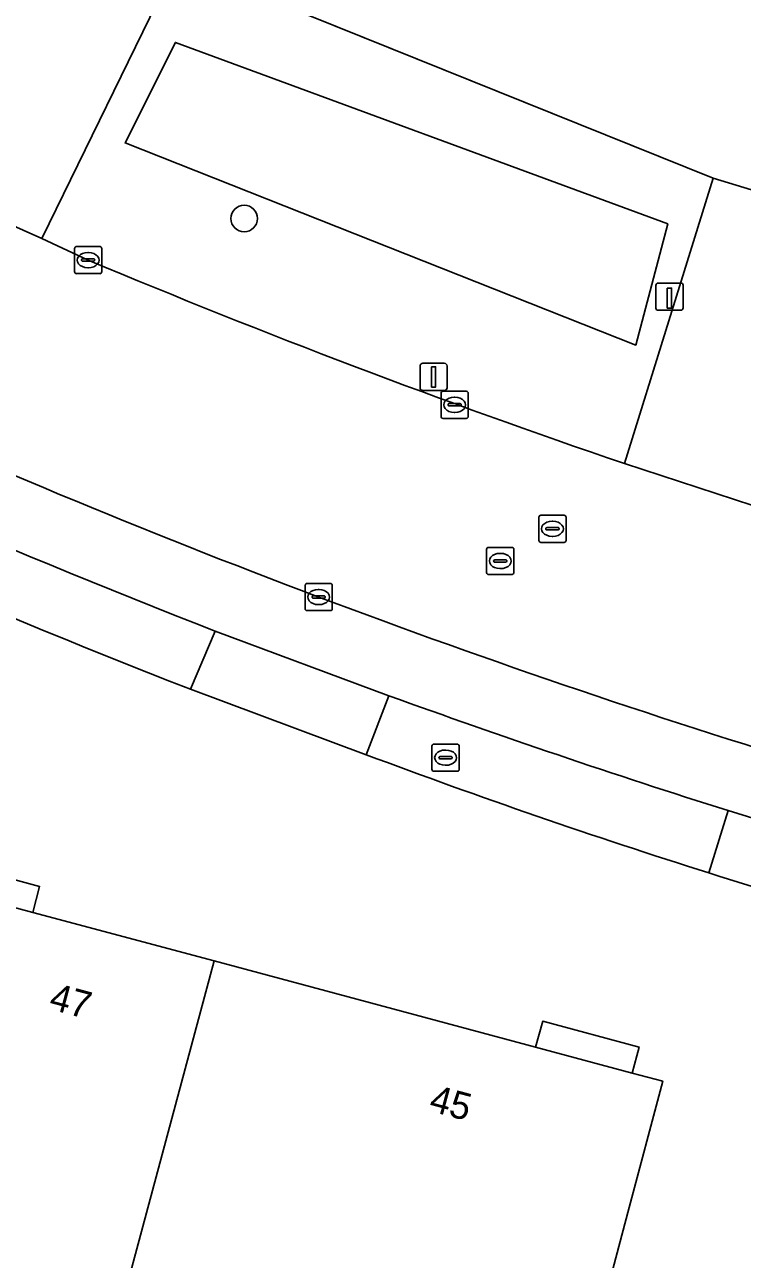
# Model space of a CAD drawing. Extents: x 157692 to 159674, y 381452 to 383291.
# Drawn here: x 158176.32 to 158202.7, y 381805.09 to 381850.5 of the extents above; entities that cross this region are included whole.
import ezdxf

# ---------------------------------------------------------------- set-up
doc = ezdxf.new("R2010")
doc.units = 0
for name, color, linetype in [('IMGEO_Berm_groen', 7, 'Continuous'), ('IMGEO_Boom', 7, 'Continuous'), ('IMGEO_Brandkraan', 7, 'Continuous'), ('IMGEO_Erf', 7, 'Continuous'), ('IMGEO_Hek', 7, 'Continuous'), ('IMGEO_Kolk', 7, 'Continuous'), ('IMGEO_Lichtmast', 7, 'Continuous'), ('IMGEO_Paal', 7, 'Continuous'), ('IMGEO_Pand', 7, 'Continuous'), ('IMGEO_Pand_nummerreeks', 7, 'Continuous'), ('IMGEO_Pand_overbouw', 7, 'Continuous'), ('IMGEO_Parkeervlak_open', 7, 'Continuous'), ('IMGEO_Rijbaan_lokaal_gesloten', 7, 'Continuous'), ('IMGEO_Rijbaan_lokaal_open', 7, 'Continuous'), ('IMGEO_Rioolput', 7, 'Continuous'), ('IMGEO_Voetpad_open', 7, 'Continuous'), ('IMGEO_Waterloop', 7, 'Continuous')]:
    doc.layers.add(name, color=color, linetype=linetype)

msp = doc.modelspace()

# ---------------------------------------------------------------- linework, layer by layer
at = {"layer": 'IMGEO_Berm_groen'}
for points in [[(158201.637, 381844.863), (158181.907, 381852.815), (158181.717, 381852.408), (158176.956, 381842.64), (158178.653, 381841.845)], [(158198.373, 381834.361), (158201.637, 381844.863)]]:
    msp.add_lwpolyline(points, dxfattribs=at)
msp.add_lwpolyline([(158180.013, 381846.154), (158181.863, 381849.852), (158199.963, 381843.179), (158198.783, 381838.721)], close=True, dxfattribs=at)
msp.add_arc((158296.897, 382123.689), 305.643, 247.2402, 251.19497, dxfattribs=at)
at = {"layer": 'IMGEO_Boom'}
msp.add_circle((158184.392, 381843.374), 0.489, dxfattribs=at)
at = {"layer": 'IMGEO_Brandkraan'}
for p, q in [((158191.293, 381823.118), (158191.293, 381823.97)), ((158191.368, 381824.044), (158192.22, 381824.044)), ((158192.294, 381823.97), (158192.294, 381823.118)), ((158191.552, 381823.538), (158191.552, 381823.55)), ((158191.99, 381823.501), (158191.592, 381823.501)), ((158191.595, 381823.587), (158191.993, 381823.587)), ((158191.781, 381823.824), (158191.806, 381823.824)), ((158192.036, 381823.55), (158192.036, 381823.538)), ((158192.22, 381823.044), (158191.368, 381823.044)), ((158191.804, 381823.264), (158191.779, 381823.264))]:
    msp.add_line(p, q, dxfattribs=at)
for points in [[(158191.293, 381823.118), (158191.293, 381823.97)], [(158191.368, 381824.044), (158192.22, 381824.044)], [(158192.294, 381823.97), (158192.294, 381823.118)], [(158192.22, 381823.044), (158191.368, 381823.044)]]:
    msp.add_lwpolyline(points, dxfattribs=at)
for centre, radius, start, end in [((158191.37, 381823.968), 0.0765, 91.552, 178.448), ((158191.37, 381823.968), 0.0765, 91.552, 178.448), ((158192.218, 381823.968), 0.0765, 1.552, 88.448), ((158192.218, 381823.968), 0.0765, 1.552, 88.448), ((158191.592, 381823.547), 0.0403, 85.8775, 175.7526), ((158191.589, 381823.537), 0.0366, 178.938, 274.7102), ((158191.993, 381823.544), 0.043, 264.8664, 352.4533), ((158191.997, 381823.549), 0.0386, 1.7309, 96.639), ((158191.37, 381823.12), 0.0765, 181.552, 268.448), ((158191.37, 381823.12), 0.0765, 181.552, 268.448), ((158192.218, 381823.12), 0.0765, 271.552, 358.448), ((158192.218, 381823.12), 0.0765, 271.552, 358.448)]:
    msp.add_arc(centre, radius, start, end, dxfattribs=at)
for centre, major_axis, ratio, start_param, end_param in [((158191.78, 381823.544), (-0.387, 0.002), 0.722429, 4.712389, 7.853982), ((158191.805, 381823.544), (-0.39, 0.002), 0.717154, 1.570796, 4.712389)]:
    msp.add_ellipse(centre, major_axis=major_axis, ratio=ratio, start_param=start_param, end_param=end_param, dxfattribs=at)
at = {"layer": 'IMGEO_Erf'}
for points in [[(158120.644, 381974.489), (158119.054, 381966.712), (158111.645, 381930.552), (158109.555, 381920.351), (158108.214, 381913.847), (158101.637, 381881.433), (158103.57, 381880.897), (158105.432, 381880.499), (158105.527, 381880.719), (158125.96, 381875.333), (158144.779, 381868.849), (158152.635, 381866.121), (158152.79, 381866.076), (158175.894, 381855.545), (158181.715, 381852.892), (158181.907, 381852.815), (158201.637, 381844.863), (158208.362, 381842.809), (158208.31, 381842.627), (158217.316, 381839.906), (158270.263, 381825.792)], [(158188.878, 381823.652), (158182.414, 381826.062)], [(158173.085, 381818.801), (158176.62, 381817.853), (158183.282, 381816.067), (158195.1, 381812.898), (158198.648, 381811.946), (158199.776, 381811.644), (158198.497, 381806.811), (158189.104, 381771.32), (158172.49, 381775.754)]]:
    msp.add_lwpolyline(points, dxfattribs=at)
for centre, radius, start, end in [((158299.7, 382126.88), 322.874, 244.00529, 248.69973), ((158275.233, 382053.504), 245.538, 249.40896, 252.51936), ((158265.956, 382022.652), 213.325, 252.40675, 255.63568)]:
    msp.add_arc(centre, radius, start, end, dxfattribs=at)
at = {"layer": 'IMGEO_Hek'}
msp.add_lwpolyline([(158152.635, 381866.121), (158152.79, 381866.076), (158181.715, 381852.892), (158201.637, 381844.863)], dxfattribs=at)
at = {"layer": 'IMGEO_Kolk'}
for p, q in [((158178.153, 381841.42), (158178.153, 381842.272)), ((158178.228, 381842.346), (158179.08, 381842.346)), ((158178.641, 381842.126), (158178.666, 381842.126)), ((158179.154, 381842.272), (158179.154, 381841.42)), ((158178.412, 381841.84), (158178.412, 381841.852)), ((158178.85, 381841.803), (158178.452, 381841.803)), ((158178.455, 381841.889), (158178.853, 381841.889)), ((158178.664, 381841.566), (158178.639, 381841.566)), ((158178.896, 381841.852), (158178.896, 381841.84)), ((158179.08, 381841.346), (158178.228, 381841.346)), ((158191.702, 381837.022), (158192.554, 381837.022)), ((158191.627, 381836.096), (158191.627, 381836.948)), ((158191.929, 381836.565), (158192.327, 381836.565)), ((158192.115, 381836.802), (158192.14, 381836.802)), ((158192.628, 381836.948), (158192.628, 381836.096)), ((158191.886, 381836.516), (158191.886, 381836.528)), ((158192.324, 381836.479), (158191.926, 381836.479)), ((158192.138, 381836.242), (158192.113, 381836.242)), ((158192.37, 381836.528), (158192.37, 381836.516)), ((158192.554, 381836.022), (158191.702, 381836.022)), ((158186.628, 381829.026), (158186.628, 381829.878)), ((158186.703, 381829.952), (158187.555, 381829.952)), ((158187.629, 381829.878), (158187.629, 381829.026)), ((158186.887, 381829.446), (158186.887, 381829.458)), ((158187.325, 381829.409), (158186.927, 381829.409)), ((158186.93, 381829.495), (158187.328, 381829.495)), ((158187.116, 381829.732), (158187.141, 381829.732)), ((158187.371, 381829.458), (158187.371, 381829.446)), ((158187.555, 381828.952), (158186.703, 381828.952)), ((158187.139, 381829.172), (158187.114, 381829.172))]:
    msp.add_line(p, q, dxfattribs=at)
for points in [[(158178.153, 381841.42), (158178.153, 381842.272)], [(158178.228, 381842.346), (158179.08, 381842.346)], [(158179.154, 381842.272), (158179.154, 381841.42)], [(158179.08, 381841.346), (158178.228, 381841.346)], [(158191.702, 381837.022), (158192.554, 381837.022)], [(158191.627, 381836.096), (158191.627, 381836.948)], [(158192.628, 381836.948), (158192.628, 381836.096)], [(158192.554, 381836.022), (158191.702, 381836.022)], [(158186.628, 381829.026), (158186.628, 381829.878)], [(158186.703, 381829.952), (158187.555, 381829.952)], [(158187.629, 381829.878), (158187.629, 381829.026)], [(158187.555, 381828.952), (158186.703, 381828.952)]]:
    msp.add_lwpolyline(points, dxfattribs=at)
for centre, radius, start, end in [((158178.23, 381842.27), 0.0765, 91.552, 178.448), ((158178.23, 381842.27), 0.0765, 91.552, 178.448), ((158179.078, 381842.27), 0.0765, 1.552, 88.448), ((158179.078, 381842.27), 0.0765, 1.552, 88.448), ((158178.452, 381841.849), 0.0403, 85.8775, 175.7526), ((158178.449, 381841.839), 0.0366, 178.938, 274.7102), ((158178.853, 381841.846), 0.043, 264.8664, 352.4533), ((158178.857, 381841.851), 0.0386, 1.7309, 96.639), ((158178.23, 381841.422), 0.0765, 181.552, 268.448), ((158178.23, 381841.422), 0.0765, 181.552, 268.448), ((158179.078, 381841.422), 0.0765, 271.552, 358.448), ((158179.078, 381841.422), 0.0765, 271.552, 358.448), ((158191.704, 381836.946), 0.0765, 91.552, 178.448), ((158191.704, 381836.946), 0.0765, 91.552, 178.448), ((158192.552, 381836.946), 0.0765, 1.552, 88.448), ((158192.552, 381836.946), 0.0765, 1.552, 88.448), ((158191.926, 381836.525), 0.0403, 85.8775, 175.7526), ((158192.331, 381836.527), 0.0386, 1.7309, 96.639), ((158191.923, 381836.515), 0.0366, 178.938, 274.7102), ((158192.327, 381836.522), 0.043, 264.8664, 352.4533), ((158191.704, 381836.098), 0.0765, 181.552, 268.448), ((158191.704, 381836.098), 0.0765, 181.552, 268.448), ((158192.552, 381836.098), 0.0765, 271.552, 358.448), ((158192.552, 381836.098), 0.0765, 271.552, 358.448), ((158186.705, 381829.876), 0.0765, 91.552, 178.448), ((158186.705, 381829.876), 0.0765, 91.552, 178.448), ((158187.553, 381829.876), 0.0765, 1.552, 88.448), ((158187.553, 381829.876), 0.0765, 1.552, 88.448), ((158186.927, 381829.455), 0.0403, 85.8775, 175.7526), ((158186.924, 381829.445), 0.0366, 178.938, 274.7102), ((158187.328, 381829.452), 0.043, 264.8664, 352.4533), ((158187.332, 381829.457), 0.0386, 1.7309, 96.639), ((158186.705, 381829.028), 0.0765, 181.552, 268.448), ((158186.705, 381829.028), 0.0765, 181.552, 268.448), ((158187.553, 381829.028), 0.0765, 271.552, 358.448), ((158187.553, 381829.028), 0.0765, 271.552, 358.448)]:
    msp.add_arc(centre, radius, start, end, dxfattribs=at)
for centre, major_axis, ratio, start_param, end_param in [((158178.64, 381841.846), (-0.387, 0.002), 0.722429, 4.712389, 7.853982), ((158178.665, 381841.846), (-0.39, 0.002), 0.717154, 1.570796, 4.712389), ((158192.114, 381836.522), (-0.387, 0.002), 0.722429, 4.712389, 7.853982), ((158192.139, 381836.522), (-0.39, 0.002), 0.717154, 1.570796, 4.712389), ((158187.115, 381829.452), (-0.387, 0.002), 0.722429, 4.712389, 7.853982), ((158187.14, 381829.452), (-0.39, 0.002), 0.717154, 1.570796, 4.712389)]:
    msp.add_ellipse(centre, major_axis=major_axis, ratio=ratio, start_param=start_param, end_param=end_param, dxfattribs=at)
at = {"layer": 'IMGEO_Lichtmast'}
for p, q in [((158190.858, 381837.149), (158190.858, 381837.949)), ((158190.858, 381837.949), (158190.858, 381837.149)), ((158190.958, 381838.049), (158191.748, 381838.049)), ((158191.748, 381838.049), (158190.958, 381838.049)), ((158191.848, 381837.949), (158191.848, 381837.149)), ((158191.848, 381837.149), (158191.848, 381837.949)), ((158191.748, 381837.049), (158190.958, 381837.049)), ((158190.958, 381837.049), (158191.748, 381837.049))]:
    msp.add_line(p, q, dxfattribs=at)
msp.add_lwpolyline([(158191.278, 381837.924), (158191.428, 381837.924), (158191.428, 381837.174), (158191.278, 381837.174), (158191.278, 381837.924)], dxfattribs=at)
for centre, start, end in [((158190.958, 381837.949), 90, 180), ((158190.958, 381837.949), 90, 180), ((158191.748, 381837.949), 0, 90), ((158191.748, 381837.949), 360, 90), ((158190.958, 381837.149), 180, 270), ((158190.958, 381837.149), 180, 270), ((158191.748, 381837.149), 270, 0), ((158191.748, 381837.149), 270, 0)]:
    msp.add_arc(centre, 0.1, start, end, dxfattribs=at)
at = {"layer": 'IMGEO_Paal'}
for p, q in [((158199.526, 381840.916), (158199.526, 381840.075)), ((158199.526, 381840.916), (158199.526, 381840.075)), ((158200.442, 381841), (158199.601, 381841)), ((158200.442, 381841), (158199.601, 381841)), ((158200.526, 381840.084), (158200.526, 381840.925)), ((158200.526, 381840.084), (158200.526, 381840.925)), ((158199.61, 381840), (158200.451, 381840)), ((158199.61, 381840), (158200.451, 381840))]:
    msp.add_line(p, q, dxfattribs=at)
msp.add_lwpolyline([(158199.941, 381840.813), (158200.101, 381840.813), (158200.101, 381840.08), (158199.941, 381840.08), (158199.941, 381840.813)], dxfattribs=at)
for centre, start, end in [((158199.604, 381840.922), 92.4484, 184.2845), ((158199.604, 381840.922), 92.4484, 184.2845), ((158200.448, 381840.922), 2.4484, 94.2845), ((158200.448, 381840.922), 2.4484, 94.2845), ((158199.604, 381840.078), 182.4484, 274.2845), ((158199.604, 381840.078), 182.4484, 274.2845), ((158200.448, 381840.078), 272.4484, 4.2845), ((158200.448, 381840.078), 272.4484, 4.2845)]:
    msp.add_arc(centre, 0.0779, start, end, dxfattribs=at)
at = {"layer": 'IMGEO_Pand'}
for points in [[(158183.282, 381816.067), (158176.62, 381817.853), (158173.085, 381818.801), (158171.835, 381819.136), (158164.628, 381792.132), (158176.047, 381789.085)], [(158183.282, 381816.067), (158176.047, 381789.085), (158172.49, 381775.754), (158189.104, 381771.32), (158198.497, 381806.811), (158199.776, 381811.644), (158198.648, 381811.946), (158195.1, 381812.898)]]:
    msp.add_lwpolyline(points, close=True, dxfattribs=at)
at = {"layer": 'IMGEO_Pand_overbouw'}
for points in [[(158173.085, 381818.801), (158176.62, 381817.853), (158176.868, 381818.811), (158173.315, 381819.774)], [(158195.1, 381812.898), (158198.648, 381811.946), (158198.905, 381812.902), (158195.367, 381813.851)]]:
    msp.add_lwpolyline(points, close=True, dxfattribs=at)
at = {"layer": 'IMGEO_Parkeervlak_open'}
msp.add_lwpolyline([(158183.318, 381828.202), (158189.714, 381825.821)], dxfattribs=at)
for centre, radius, start, end in [((158324.825, 382189.32), 387.854, 244.72884, 248.6019), ((158293.532, 382111.805), 301.735, 245.58593, 253.34762), ((158294.723, 382115.421), 308.05, 250.06934, 252.51862), ((158302.426, 382140.079), 333.884, 252.52886, 254.57375)]:
    msp.add_arc(centre, radius, start, end, dxfattribs=at)
at = {"layer": 'IMGEO_Rijbaan_lokaal_gesloten'}
for points in [[(158178.653, 381841.845), (158176.956, 381842.64), (158170.769, 381845.392)], [(158207.066, 381822.725), (158225.974, 381817.565), (158244.579, 381812.686), (158254.798, 381809.926), (158258.116, 381817.836), (158229.313, 381825.422), (158228.057, 381825.755), (158221.36, 381827.534), (158211.577, 381830.197), (158205.116, 381832.151), (158198.373, 381834.361)]]:
    msp.add_lwpolyline(points, dxfattribs=at)
for centre, radius, start, end in [((158296.897, 382123.689), 305.643, 247.2402, 251.19497), ((158293.532, 382111.805), 301.735, 245.58593, 253.34762)]:
    msp.add_arc(centre, radius, start, end, dxfattribs=at)
at = {"layer": 'IMGEO_Rijbaan_lokaal_open'}
for points in [[(158181.717, 381852.408), (158181.907, 381852.815), (158181.715, 381852.892), (158175.894, 381855.545), (158175.726, 381855.243), (158171.542, 381846.928), (158170.769, 381845.392), (158176.956, 381842.64)], [(158198.373, 381834.361), (158205.116, 381832.151), (158207.529, 381840.178), (158208.31, 381842.627), (158208.362, 381842.809), (158201.637, 381844.863)]]:
    msp.add_lwpolyline(points, close=True, dxfattribs=at)
at = {"layer": 'IMGEO_Rioolput'}
for p, q in [((158195.223, 381831.537), (158195.223, 381832.389)), ((158195.298, 381832.463), (158196.15, 381832.463)), ((158195.711, 381832.243), (158195.736, 381832.243)), ((158196.224, 381832.389), (158196.224, 381831.537)), ((158195.482, 381831.957), (158195.482, 381831.969)), ((158195.92, 381831.92), (158195.522, 381831.92)), ((158195.525, 381832.006), (158195.923, 381832.006)), ((158195.734, 381831.683), (158195.709, 381831.683)), ((158195.966, 381831.969), (158195.966, 381831.957)), ((158193.303, 381830.352), (158193.303, 381831.204)), ((158193.378, 381831.278), (158194.23, 381831.278)), ((158194.304, 381831.204), (158194.304, 381830.352)), ((158196.15, 381831.463), (158195.298, 381831.463)), ((158193.562, 381830.772), (158193.562, 381830.784)), ((158194, 381830.735), (158193.602, 381830.735)), ((158193.605, 381830.821), (158194.003, 381830.821)), ((158193.791, 381831.058), (158193.816, 381831.058)), ((158194.046, 381830.784), (158194.046, 381830.772)), ((158194.23, 381830.278), (158193.378, 381830.278)), ((158193.814, 381830.498), (158193.789, 381830.498))]:
    msp.add_line(p, q, dxfattribs=at)
for points in [[(158195.223, 381831.537), (158195.223, 381832.389)], [(158195.298, 381832.463), (158196.15, 381832.463)], [(158196.224, 381832.389), (158196.224, 381831.537)], [(158193.303, 381830.352), (158193.303, 381831.204)], [(158193.378, 381831.278), (158194.23, 381831.278)], [(158194.304, 381831.204), (158194.304, 381830.352)], [(158196.15, 381831.463), (158195.298, 381831.463)], [(158194.23, 381830.278), (158193.378, 381830.278)]]:
    msp.add_lwpolyline(points, dxfattribs=at)
for centre, radius, start, end in [((158195.3, 381832.387), 0.0765, 91.552, 178.448), ((158195.3, 381832.387), 0.0765, 91.552, 178.448), ((158196.148, 381832.387), 0.0765, 1.552, 88.448), ((158196.148, 381832.387), 0.0765, 1.552, 88.448), ((158195.522, 381831.966), 0.0403, 85.8775, 175.7526), ((158195.519, 381831.956), 0.0366, 178.938, 274.7102), ((158195.923, 381831.963), 0.043, 264.8664, 352.4533), ((158195.927, 381831.968), 0.0386, 1.7309, 96.639), ((158193.38, 381831.202), 0.0765, 91.552, 178.448), ((158193.38, 381831.202), 0.0765, 91.552, 178.448), ((158194.228, 381831.202), 0.0765, 1.552, 88.448), ((158194.228, 381831.202), 0.0765, 1.552, 88.448), ((158195.3, 381831.539), 0.0765, 181.552, 268.448), ((158195.3, 381831.539), 0.0765, 181.552, 268.448), ((158196.148, 381831.539), 0.0765, 271.552, 358.448), ((158196.148, 381831.539), 0.0765, 271.552, 358.448), ((158193.602, 381830.781), 0.0403, 85.8775, 175.7526), ((158193.599, 381830.771), 0.0366, 178.938, 274.7102), ((158194.003, 381830.778), 0.043, 264.8664, 352.4533), ((158194.007, 381830.783), 0.0386, 1.7309, 96.639), ((158193.38, 381830.354), 0.0765, 181.552, 268.448), ((158193.38, 381830.354), 0.0765, 181.552, 268.448), ((158194.228, 381830.354), 0.0765, 271.552, 358.448), ((158194.228, 381830.354), 0.0765, 271.552, 358.448)]:
    msp.add_arc(centre, radius, start, end, dxfattribs=at)
for centre, major_axis, ratio, start_param, end_param in [((158195.71, 381831.963), (-0.387, 0.002), 0.722429, 4.712389, 7.853982), ((158195.735, 381831.963), (-0.39, 0.002), 0.717154, 1.570796, 4.712389), ((158193.79, 381830.778), (-0.387, 0.002), 0.722429, 4.712389, 7.853982), ((158193.815, 381830.778), (-0.39, 0.002), 0.717154, 1.570796, 4.712389)]:
    msp.add_ellipse(centre, major_axis=major_axis, ratio=ratio, start_param=start_param, end_param=end_param, dxfattribs=at)
at = {"layer": 'IMGEO_Voetpad_open'}
for points in [[(158182.414, 381826.062), (158183.318, 381828.202)], [(158189.714, 381825.821), (158188.878, 381823.652)], [(158201.477, 381819.305), (158202.186, 381821.598)], [(158202.186, 381821.598), (158201.477, 381819.305)]]:
    msp.add_lwpolyline(points, dxfattribs=at)
msp.add_lwpolyline([(158188.878, 381823.652), (158189.714, 381825.821), (158183.318, 381828.202), (158182.414, 381826.062)], close=True, dxfattribs=at)
for centre, radius, start, end in [((158324.825, 382189.32), 387.854, 244.72884, 248.6019), ((158299.7, 382126.88), 322.874, 244.00529, 248.69973), ((158294.723, 382115.421), 308.05, 250.06934, 252.51862), ((158275.233, 382053.504), 245.538, 249.40896, 252.51936), ((158302.426, 382140.079), 333.884, 252.52886, 254.57375), ((158265.956, 382022.652), 213.325, 252.40675, 255.63568)]:
    msp.add_arc(centre, radius, start, end, dxfattribs=at)
at = {"layer": 'IMGEO_Waterloop'}
msp.add_lwpolyline([(158199.963, 381843.179), (158181.863, 381849.852), (158180.013, 381846.154), (158198.783, 381838.721)], close=True, dxfattribs=at)

# ---------------------------------------------------------------- texts
at = {"layer": 'IMGEO_Pand_nummerreeks'}
for s, p in [('47', (158177.173, 381814.309)), ('45', (158191.144, 381810.563))]:
    msp.add_text(s, height=1, rotation=344.99, dxfattribs=at).set_placement(p)

doc.saveas('drawing.dxf')
